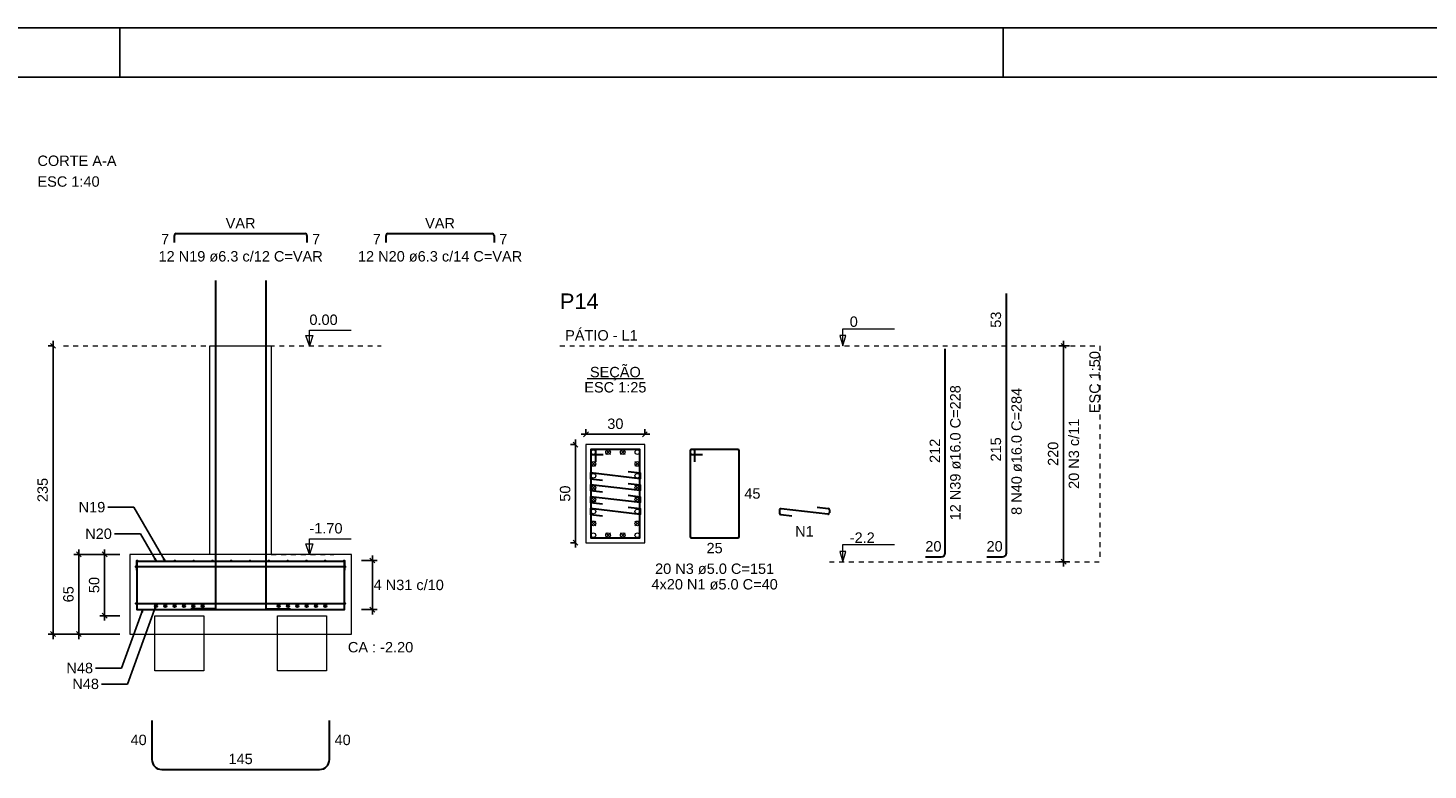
# Model space of a CAD drawing. Header units: millimetres. Extents: x 10 to 1250, y -62 to 528.
# Tile 265 of 656: x 418 to 447, y 113 to 128. Entities that reach past the tile are written whole.
import ezdxf

# ---------------------------------------------------------------- set-up
doc = ezdxf.new("R2010")
doc.units = ezdxf.units.MM
doc.header["$LTSCALE"] = 0.05
doc.linetypes.add('DOT', pattern=[6.35, 0, -6.35])
for name, color, linetype, lineweight in [('Descrição da armadura', 7, 'Continuous', 5), ('DT-Barras na forma', 2, 'Continuous', 30), ('DT-Barras no corte', 5, 'Continuous', 5), ('DT-Barras rebatidas', 2, 'Continuous', 30), ('DT-Cotas', 9, 'Continuous', 5), ('DT-Forma', 5, 'Continuous', 5), ('DT-Pontilhado', 9, 'DOT', 5), ('DT-Textos', 7, 'Continuous', 5), ('DT-Título', 3, 'Continuous', 20), ('Textos armaduras', 7, 'Continuous', 5)]:
    doc.layers.add(name, color=color, linetype=linetype, lineweight=lineweight)
doc.layers.add('FOLHA_PADRÃO', color=7, linetype='Continuous')
doc.styles.add('Arial', font='arial.ttf')
doc.styles.get("Standard").update_dxf_attribs({"font": 'arial.ttf'})
doc.dimstyles.get("Standard").update_dxf_attribs({"dimtxt": 0.18, "dimasz": 0.18, "dimexe": 0.18, "dimexo": 0.0625, "dimgap": 0.1, "dimtad": 1, "dimzin": 0, "dimdsep": 46, "dimtxsty": 'Standard', "dimblk": 'OBLIQUE', "dimcen": 0.1, "dimadec": 0, "dimazin": 0, "dimtfac": 1, "dimtofl": 0, "dimtmove": 0, "dimatfit": 3, "dimldrblk": 'OBLIQUE', "dimfxl": 1, "dimtolj": 1, "dimtzin": 0, "dimarcsym": 1})
doc.dimstyles.new('UM_25.000000', dxfattribs={"dimtxt": 0.18, "dimasz": 0.1, "dimexe": 0.1, "dimexo": 0.2, "dimgap": 0, "dimtad": 1, "dimtih": 1, "dimtoh": 1, "dimdec": 1, "dimlfac": 25, "dimzin": 0, "dimdsep": 46, "dimtxsty": 'Standard', "dimcen": 0.09, "dimdle": 0.1, "dimadec": 1, "dimazin": 2, "dimtfac": 1, "dimtdec": 4, "dimtofl": 0, "dimtmove": 0, "dimatfit": 3, "dimfxl": 1, "dimtolj": 1, "dimarcsym": 0})
doc.dimstyles.new('UM_40.000000', dxfattribs={"dimtxt": 0.18, "dimasz": 0.1, "dimexe": 0.1, "dimexo": 0.2, "dimgap": 0, "dimtad": 1, "dimtih": 1, "dimtoh": 1, "dimdec": 1, "dimlfac": 40, "dimzin": 0, "dimdsep": 46, "dimtxsty": 'Standard', "dimcen": 0.09, "dimdle": 0.1, "dimadec": 1, "dimazin": 2, "dimtfac": 1, "dimtdec": 4, "dimtofl": 0, "dimtmove": 0, "dimatfit": 3, "dimfxl": 1, "dimtolj": 1, "dimarcsym": 0})
doc.dimstyles.new('UM_50.000000', dxfattribs={"dimtxt": 0.18, "dimasz": 0.1, "dimexe": 0.1, "dimexo": 0.2, "dimgap": 0.1, "dimtad": 1, "dimdec": 1, "dimlfac": 50, "dimzin": 0, "dimdsep": 46, "dimtxsty": 'Standard', "dimblk": 'OBLIQUE', "dimcen": 0.09, "dimdle": 0.1, "dimadec": 1, "dimazin": 2, "dimtfac": 1, "dimtdec": 1, "dimtofl": 0, "dimtmove": 0, "dimatfit": 3, "dimldrblk": 'OBLIQUE', "dimfxl": 1, "dimtolj": 1, "dimarcsym": 1})

# ---------------------------------------------------------------- blocks, each defined once
blk = doc.blocks.new('A1EST. 1500')
at = {"layer": 'FOLHA_PADRÃO', "color": 1, "linetype": 'Continuous'}
for p, q in [((150.008, 59.4), (0, 59.4)), ((95.5, 59.4), (95.5, 58.4)), ((113.5, 58.4), (113.5, 59.4))]:
    blk.add_line(p, q, dxfattribs=at)
at = {"layer": 'FOLHA_PADRÃO', "color": 6, "linetype": 'Continuous'}
blk.add_lwpolyline([(149, 58.4), (149, 1), (1, 1), (1, 58.4), (149, 58.4)], dxfattribs=at)
blk = doc.blocks.new('_Oblique')
at = {"color": 0, "linetype": 'ByBlock', "lineweight": -2}
blk.add_line((-0.5, -0.5), (0.5, 0.5), dxfattribs=at)
blk = doc.blocks.new('*D698')
at = {"layer": 'Defpoints', "color": 0, "transparency": 16777216}
for p in [(429.573, 119.442), (429.361, 117.442), (429.573, 117.442)]:
    blk.add_point(p, dxfattribs=at)
at = {"layer": 'DT-Cotas', "color": 0, "lineweight": -2, "transparency": 16777216}
for p, q in [((429.361, 119.542), (429.361, 117.342)), ((429.373, 119.442), (429.261, 119.442)), ((429.373, 117.442), (429.261, 117.442))]:
    blk.add_line(p, q, dxfattribs=at)
at = {"layer": 'DT-Cotas', "color": 0, "lineweight": -2, "transparency": 16777216, "xscale": 0.1, "yscale": 0.1, "zscale": 0.1}
for p, rotation in [((429.361, 119.442), 90), ((429.361, 117.442), 270)]:
    blk.add_blockref('_Oblique', p, dxfattribs=dict(at, rotation=rotation))
at = {"layer": 'DT-Cotas', "transparency": 16777216, "insert": (429.15, 118.442), "char_height": 0.2118, "attachment_point": 5, "rotation": 90, "style": 'Arial'}
blk.add_mtext('\\A1;50', dxfattribs=at)
blk = doc.blocks.new('*D699')
at = {"layer": 'Defpoints', "color": 0, "transparency": 16777216}
for p in [(430.773, 119.653), (429.573, 119.442), (430.773, 119.442)]:
    blk.add_point(p, dxfattribs=at)
at = {"layer": 'DT-Cotas', "color": 0, "lineweight": -2, "transparency": 16777216}
for p, q in [((429.473, 119.653), (430.873, 119.653)), ((429.573, 119.642), (429.573, 119.753)), ((430.773, 119.642), (430.773, 119.753))]:
    blk.add_line(p, q, dxfattribs=at)
at = {"layer": 'DT-Cotas', "color": 0, "lineweight": -2, "transparency": 16777216, "xscale": 0.1, "yscale": 0.1, "zscale": 0.1, "rotation": 180}
blk.add_blockref('_Oblique', (429.573, 119.653), dxfattribs=at)
at = {"layer": 'DT-Cotas', "color": 0, "lineweight": -2, "transparency": 16777216, "xscale": 0.1, "yscale": 0.1, "zscale": 0.1}
blk.add_blockref('_Oblique', (430.773, 119.653), dxfattribs=at)
at = {"layer": 'DT-Cotas', "transparency": 16777216, "insert": (430.173, 119.865), "char_height": 0.2118, "attachment_point": 5, "rotation": 0.0057, "style": 'Arial'}
blk.add_mtext('\\A1;30', dxfattribs=at)
blk = doc.blocks.new('*D700')
at = {"layer": 'Defpoints', "color": 0, "transparency": 16777216}
for p in [(439.306, 121.454), (439.624, 121.454), (439.624, 117.054)]:
    blk.add_point(p, dxfattribs=at)
at = {"layer": 'DT-Cotas', "color": 0, "lineweight": -2, "transparency": 16777216}
for p, q in [((439.306, 116.954), (439.306, 121.554)), ((439.424, 121.454), (439.206, 121.454)), ((439.424, 117.054), (439.206, 117.054))]:
    blk.add_line(p, q, dxfattribs=at)
at = {"layer": 'DT-Cotas', "color": 0, "lineweight": -2, "transparency": 16777216, "xscale": 0.1, "yscale": 0.1, "zscale": 0.1}
for p, rotation in [((439.306, 121.454), 90), ((439.306, 117.054), 270)]:
    blk.add_blockref('_Oblique', p, dxfattribs=dict(at, rotation=rotation))
blk = doc.blocks.new('*D701')
at = {"layer": 'Defpoints', "color": 0, "transparency": 16777216}
for p in [(439.306, 121.454), (439.624, 121.454), (439.624, 117.054)]:
    blk.add_point(p, dxfattribs=at)
at = {"layer": 'DT-Cotas', "color": 0, "lineweight": -2, "transparency": 16777216}
for p, q in [((439.306, 116.954), (439.306, 121.554)), ((439.424, 121.454), (439.206, 121.454)), ((439.424, 117.054), (439.206, 117.054))]:
    blk.add_line(p, q, dxfattribs=at)
at = {"layer": 'DT-Cotas', "color": 0, "lineweight": -2, "transparency": 16777216, "xscale": 0.1, "yscale": 0.1, "zscale": 0.1}
for p, rotation in [((439.306, 121.454), 90), ((439.306, 117.054), 270)]:
    blk.add_blockref('_Oblique', p, dxfattribs=dict(at, rotation=rotation))
blk = doc.blocks.new('*D706')
at = {"layer": 'Defpoints', "color": 0, "transparency": 16777216}
for p in [(420.277, 117.204), (419.766, 115.954), (420.277, 115.954)]:
    blk.add_point(p, dxfattribs=at)
at = {"layer": 'DT-Cotas', "color": 0, "lineweight": -2, "transparency": 16777216}
for p, q in [((419.766, 117.304), (419.766, 115.854)), ((420.077, 117.204), (419.666, 117.204)), ((420.077, 115.954), (419.666, 115.954))]:
    blk.add_line(p, q, dxfattribs=at)
at = {"layer": 'DT-Cotas', "color": 0, "lineweight": -2, "transparency": 16777216, "xscale": 0.1, "yscale": 0.1, "zscale": 0.1}
for p, rotation in [((419.766, 117.204), 90), ((419.766, 115.954), 270)]:
    blk.add_blockref('_Oblique', p, dxfattribs=dict(at, rotation=rotation))
at = {"layer": 'DT-Cotas', "transparency": 16777216, "insert": (419.554, 116.579), "char_height": 0.2118, "attachment_point": 5, "rotation": 90, "style": 'Arial'}
blk.add_mtext('\\A1;50', dxfattribs=at)
blk = doc.blocks.new('*D707')
at = {"layer": 'Defpoints', "color": 0, "transparency": 16777216}
for p in [(420.277, 117.204), (419.241, 115.579), (420.277, 115.579)]:
    blk.add_point(p, dxfattribs=at)
at = {"layer": 'DT-Cotas', "color": 0, "lineweight": -2, "transparency": 16777216}
for p, q in [((419.241, 117.304), (419.241, 115.479)), ((420.077, 117.204), (419.141, 117.204)), ((420.077, 115.579), (419.141, 115.579))]:
    blk.add_line(p, q, dxfattribs=at)
at = {"layer": 'DT-Cotas', "color": 0, "lineweight": -2, "transparency": 16777216, "xscale": 0.1, "yscale": 0.1, "zscale": 0.1}
for p, rotation in [((419.241, 117.204), 90), ((419.241, 115.579), 270)]:
    blk.add_blockref('_Oblique', p, dxfattribs=dict(at, rotation=rotation))
at = {"layer": 'DT-Cotas', "transparency": 16777216, "insert": (419.029, 116.391), "char_height": 0.2118, "attachment_point": 5, "rotation": 90, "style": 'Arial'}
blk.add_mtext('\\A1;65', dxfattribs=at)
blk = doc.blocks.new('*D708')
at = {"layer": 'Defpoints', "color": 0, "transparency": 16777216}
for p in [(418.927, 121.454), (418.716, 115.579), (420.277, 115.579)]:
    blk.add_point(p, dxfattribs=at)
at = {"layer": 'DT-Cotas', "color": 0, "lineweight": -2, "transparency": 16777216}
for p, q in [((418.716, 121.554), (418.716, 115.479)), ((418.727, 121.454), (418.616, 121.454)), ((420.077, 115.579), (418.616, 115.579))]:
    blk.add_line(p, q, dxfattribs=at)
at = {"layer": 'DT-Cotas', "color": 0, "lineweight": -2, "transparency": 16777216, "xscale": 0.1, "yscale": 0.1, "zscale": 0.1}
for p, rotation in [((418.716, 121.454), 90), ((418.716, 115.579), 270)]:
    blk.add_blockref('_Oblique', p, dxfattribs=dict(at, rotation=rotation))
at = {"layer": 'DT-Cotas', "transparency": 16777216, "insert": (418.504, 118.516), "char_height": 0.2118, "attachment_point": 5, "rotation": 90, "style": 'Arial'}
blk.add_mtext('\\A1;235', dxfattribs=at)
blk = doc.blocks.new('*D709')
at = {"layer": 'Defpoints', "color": 0, "transparency": 16777216}
for p in [(424.798, 117.079), (424.798, 116.079), (425.222, 116.079)]:
    blk.add_point(p, dxfattribs=at)
at = {"layer": 'DT-Cotas', "color": 0, "lineweight": -2, "transparency": 16777216}
for p, q in [((424.998, 117.079), (425.322, 117.079)), ((425.222, 117.179), (425.222, 115.979)), ((424.998, 116.079), (425.322, 116.079))]:
    blk.add_line(p, q, dxfattribs=at)
at = {"layer": 'DT-Cotas', "color": 0, "lineweight": -2, "transparency": 16777216, "xscale": 0.1, "yscale": 0.1, "zscale": 0.1}
for p, rotation in [((425.222, 117.079), 90), ((425.222, 116.079), 270)]:
    blk.add_blockref('_Oblique', p, dxfattribs=dict(at, rotation=rotation))

msp = doc.modelspace()

# ---------------------------------------------------------------- linework, layer by layer
at = {"layer": 'DT-Barras na forma'}
for p, q in [((420.4125, 116.9537), (424.6632, 116.9537)), ((420.4125, 116.2037), (424.6632, 116.2037))]:
    msp.add_line(p, q, dxfattribs=at)
for points in [[(422.0253, 122.788), (422.0253, 116.0912), (421.5253, 116.0912)], [(423.0503, 122.788), (423.0503, 116.0912), (423.5503, 116.0912)], [(429.7731, 119.0916), (429.7731, 119.3416), (429.6731, 119.3416), (429.6731, 117.5416), (430.6731, 117.5416), (430.6731, 119.3416), (429.6731, 119.3416), (429.6731, 119.2416), (429.9231, 119.2416)], [(430.4327, 118.892), (430.6811, 118.8635), (430.6811, 118.7467), (429.6651, 118.8635), (429.6651, 118.7467), (429.9135, 118.7181)], [(430.4327, 118.6497), (430.6811, 118.6212), (430.6811, 118.5044), (429.6651, 118.6212), (429.6651, 118.5044), (429.9135, 118.4758)], [(430.4327, 118.4074), (430.6811, 118.3789), (430.6811, 118.2621), (429.6651, 118.3789), (429.6651, 118.2621), (429.9135, 118.2335)], [(430.4327, 118.1652), (430.6811, 118.1366), (430.6811, 118.0198), (429.6651, 118.1366), (429.6651, 118.0198), (429.9135, 117.9913)], [(420.4225, 117.0787), (420.4225, 116.0787), (424.6532, 116.0787), (424.6532, 117.0787)], [(420.4225, 116.8819), (420.4225, 117.063), (424.6532, 117.063), (424.6532, 116.8819)]]:
    msp.add_lwpolyline(points, dxfattribs=at)
for centre, radius in [((420.4125, 116.9537), 0.01), ((420.4225, 117.0787), 0), ((420.4225, 117.0787), 0), ((420.4303, 117.0709), 0.00788), ((420.8135, 117.0709), 0.00788), ((421.1967, 117.0709), 0.00788), ((421.5799, 117.0709), 0.00788), ((421.9631, 117.0709), 0.00788), ((422.3462, 117.0709), 0.00788), ((422.7294, 117.0709), 0.00788), ((423.1126, 117.0709), 0.00788), ((423.4958, 117.0709), 0.00788), ((423.879, 117.0709), 0.00788), ((424.2621, 117.0709), 0.00788), ((424.6453, 117.0709), 0.00788), ((424.6632, 116.9537), 0.01), ((420.4125, 116.2037), 0.01), ((420.8128, 116.1537), 0.025), ((421.0028, 116.1537), 0.025), ((421.1928, 116.1537), 0.025), ((421.3828, 116.1537), 0.025), ((421.5728, 116.1537), 0.025), ((421.7628, 116.1537), 0.025), ((423.3128, 116.1537), 0.025), ((423.5028, 116.1537), 0.025), ((423.6928, 116.1537), 0.025), ((423.8828, 116.1537), 0.025), ((424.0728, 116.1537), 0.025), ((424.2628, 116.1537), 0.025), ((424.6632, 116.2037), 0.01)]:
    msp.add_circle(centre, radius, dxfattribs=at)
at = {"layer": 'DT-Barras no corte'}
for p, q in [((429.9758, 119.2416), (430.0718, 119.3376)), ((429.9758, 119.3376), (430.0718, 119.2416)), ((430.2744, 119.2416), (430.3704, 119.3376)), ((430.2744, 119.3376), (430.3704, 119.2416)), ((429.6771, 118.9993), (429.7731, 119.0953)), ((429.6771, 119.0953), (429.7731, 118.9993)), ((430.5731, 118.9993), (430.6691, 119.0953)), ((430.5731, 119.0953), (430.6691, 118.9993)), ((429.6771, 118.5148), (429.7731, 118.6108)), ((429.6771, 118.6108), (429.7731, 118.5148)), ((430.5731, 118.5148), (430.6691, 118.6108)), ((430.5731, 118.6108), (430.6691, 118.5148)), ((429.6771, 118.2725), (429.7731, 118.3685)), ((429.6771, 118.3685), (429.7731, 118.2725)), ((430.5731, 118.2725), (430.6691, 118.3685)), ((430.5731, 118.3685), (430.6691, 118.2725)), ((429.6771, 117.7879), (429.7731, 117.8839)), ((429.6771, 117.8839), (429.7731, 117.7879)), ((430.5731, 117.7879), (430.6691, 117.8839)), ((430.5731, 117.8839), (430.6691, 117.7879)), ((429.9758, 117.5456), (430.0718, 117.6416)), ((429.9758, 117.6416), (430.0718, 117.5456)), ((430.2744, 117.5456), (430.3704, 117.6416)), ((430.2744, 117.6416), (430.3704, 117.5456))]:
    msp.add_line(p, q, dxfattribs=at)
for centre in [(429.7251, 119.2896), (430.0238, 119.2896), (430.3224, 119.2896), (430.6211, 119.2896), (429.7251, 119.0473), (430.6211, 119.0473), (429.7251, 118.8051), (430.6211, 118.8051), (429.7251, 118.5628), (430.6211, 118.5628), (429.7251, 118.3205), (429.7251, 118.0782), (430.6211, 118.3205), (430.6211, 118.0782), (429.7251, 117.8359), (430.6211, 117.8359), (429.7251, 117.5936), (430.0238, 117.5936), (430.3224, 117.5936), (430.6211, 117.5936)]:
    msp.add_circle(centre, 0.048, dxfattribs=at)
at = {"layer": 'DT-Barras rebatidas'}
for p, q in [((421.1878, 123.56), (421.1878, 123.7017)), ((421.2272, 123.7411), (423.8485, 123.7411)), ((423.8879, 123.7017), (423.8879, 123.56)), ((425.5006, 123.56), (425.5006, 123.7017)), ((425.54, 123.7411), (427.6624, 123.7411)), ((427.7018, 123.7017), (427.7018, 123.56)), ((438.1412, 121.4537), (438.1412, 122.5212)), ((436.894, 117.2337), (436.894, 121.3957)), ((438.1412, 117.2337), (438.1412, 121.4537)), ((431.6952, 119.3116), (431.6952, 117.5716)), ((431.6952, 119.3116), (431.6952, 119.2716)), ((431.7652, 119.3416), (431.7252, 119.3416)), ((432.6652, 119.3416), (431.7252, 119.3416)), ((431.7252, 119.2416), (431.9452, 119.2416)), ((431.7952, 119.0916), (431.7952, 119.3116)), ((432.6952, 117.5716), (432.6952, 119.3116)), ((433.5173, 118.103), (433.5173, 118.0466)), ((434.4998, 118.0236), (433.5507, 118.1328)), ((434.2849, 118.1652), (434.5067, 118.1397)), ((434.5333, 118.1099), (434.5333, 118.0535)), ((433.5438, 118.0167), (433.7656, 117.9913)), ((431.7252, 117.5416), (432.6652, 117.5416)), ((436.494, 117.1537), (436.814, 117.1537)), ((437.7412, 117.1537), (438.0612, 117.1537)), ((420.7303, 113.8202), (420.7303, 113.0202)), ((424.3454, 113.0202), (424.3454, 113.8202)), ((420.9303, 112.8202), (424.1454, 112.8202))]:
    msp.add_line(p, q, dxfattribs=at)
for centre, radius, start, end in [((421.2272, 123.7017), 0.0394, 90, 180), ((423.8485, 123.7017), 0.0394, 0, 90), ((425.54, 123.7017), 0.0394, 90, 180), ((427.6624, 123.7017), 0.0394, 0, 90), ((431.7252, 119.3116), 0.03, 90, 180), ((431.7252, 119.3116), 0.03, 90, 180), ((431.7252, 119.2716), 0.03, 180, 270), ((431.7652, 119.3116), 0.03, 0, 90), ((432.6652, 119.3116), 0.03, 0, 90), ((433.5473, 118.103), 0.03, 83.44203, 180), ((434.5033, 118.1099), 0.03, 0, 83.44203), ((433.5473, 118.0466), 0.03, 180, 263.44203), ((434.5033, 118.0535), 0.03, 263.44203, 0), ((431.7252, 117.5716), 0.03, 180, 270), ((432.6652, 117.5716), 0.03, 270, 0), ((436.814, 117.2337), 0.08, 270, 0), ((438.0612, 117.2337), 0.08, 270, 0), ((420.9303, 113.0202), 0.2, 180, 270), ((424.1454, 113.0202), 0.2, 270, 0)]:
    msp.add_arc(centre, radius, start, end, dxfattribs=at)
at = {"layer": 'DT-Forma'}
for points in [[(421.9128, 117.2037), (421.9128, 121.4537), (423.1628, 121.4537), (423.1628, 117.2037), (421.9128, 117.2037)], [(429.5731, 117.4416), (430.7731, 117.4416), (430.7731, 119.4416), (429.5731, 119.4416), (429.5731, 117.4416)], [(420.2775, 117.2037), (420.2775, 115.5787), (424.7982, 115.5787), (424.7982, 117.2037), (420.2775, 117.2037)], [(420.7878, 114.8287), (420.7878, 115.9537), (421.7878, 115.9537), (421.7878, 114.8287), (420.7878, 114.8287)], [(423.2878, 114.8287), (423.2878, 115.9537), (424.2878, 115.9537), (424.2878, 114.8287), (423.2878, 114.8287)]]:
    msp.add_lwpolyline(points, close=True, dxfattribs=at)
at = {"layer": 'DT-Pontilhado', "ltscale": 0.2}
for p, q in [((418.9275, 121.4537), (425.3982, 121.4537)), ((429.0436, 121.4537), (440.0474, 121.4537)), ((440.0474, 121.4537), (440.0474, 117.0537)), ((423.1628, 117.2037), (424.4336, 117.2037)), ((434.5333, 117.0537), (440.0474, 117.0537))]:
    msp.add_line(p, q, dxfattribs=at)
at = {"layer": 'DT-Textos'}
msp.add_line((429.6009, 120.7866), (430.7453, 120.7866), dxfattribs=at)
for points in [[(424.01, 121.6655), (423.9394, 121.4537), (423.8688, 121.6655), (424.01, 121.6655)], [(424.01, 117.4155), (423.9394, 117.2037), (423.8688, 117.4155), (424.01, 117.4155)]]:
    msp.add_lwpolyline(points, close=True, dxfattribs=at)
for points in [[(423.9394, 121.4537), (423.9394, 121.7714), (424.7866, 121.7714)], [(434.8086, 121.4537), (434.8721, 121.6655), (434.7451, 121.6655), (434.8086, 121.4537), (434.8086, 121.8037), (435.8586, 121.8037)], [(423.9394, 117.2037), (423.9394, 117.5214), (424.7866, 117.5214)], [(434.8086, 117.0537), (434.8721, 117.2655), (434.7451, 117.2655), (434.8086, 117.0537), (434.8086, 117.4037), (435.8586, 117.4037)]]:
    msp.add_lwpolyline(points, dxfattribs=at)

# ---------------------------------------------------------------- block references
msp.add_blockref('A1EST. 1500', (324.5774, 68.5322))

# ---------------------------------------------------------------- texts
at = {"layer": 'Descrição da armadura', "linetype": 'Continuous', "char_height": 0.2118, "attachment_point": 8, "line_spacing_factor": 0.798, "style": 'Arial'}
for s, insert, width in [('12 N19 ø6.3 c/12 C=VAR', (422.5378, 123.1671), 6.71087), ('12 N20 ø6.3 c/14 C=VAR', (426.6012, 123.1671), 6.71087), ('N1', (434.0253, 117.5677), 0.758398), ('20 N3 ø5.0 C=151', (432.1952, 116.8003), 4.8647), ('4 N31 c/10', (425.9625, 116.4728), 2.833843), ('4x20 N1 ø5.0 C=40', (432.1952, 116.4826), 5.097485)]:
    msp.add_mtext(s, dxfattribs=dict(at, insert=insert, width=width))
at = {"layer": 'Descrição da armadura', "linetype": 'Continuous', "char_height": 0.2118, "attachment_point": 8, "rotation": 90, "line_spacing_factor": 0.798, "style": 'Arial'}
for s, insert, width in [('12 N39 ø16.0 C=228', (437.2117, 119.2747), 5.524605), ('8 N40 ø16.0 C=284', (438.4589, 119.3037), 5.194653), ('20 N3 c/11', (439.6238, 119.2537), 2.869342)]:
    msp.add_mtext(s, dxfattribs=dict(at, insert=insert, width=width))
at = {"layer": 'DT-Cotas', "linetype": 'Continuous', "insert": (439.2002, 119.2537), "char_height": 0.2118, "width": 0.989858, "attachment_point": 8, "rotation": 90, "line_spacing_factor": 0.798, "style": 'Arial'}
msp.add_mtext('220', dxfattribs=at)
at = {"layer": 'DT-Cotas', "linetype": 'Continuous', "char_height": 0.2118, "width": 1.088351, "attachment_point": 9, "line_spacing_factor": 0.798, "style": 'Arial'}
for s, insert in [('N19', (419.7794, 118.0576)), ('N20', (419.9134, 117.5152)), ('N48', (419.5304, 114.7787)), ('N48', (419.6509, 114.4556))]:
    msp.add_mtext(s, dxfattribs=dict(at, insert=insert))
at = {"layer": 'DT-Textos', "char_height": 0.2118, "attachment_point": 7, "line_spacing_factor": 0.798, "style": 'Arial'}
for s, insert, width in [('CORTE A-A', (418.398, 125.1178), 3.190327), ('ESC 1:40', (418.398, 124.6942), 2.507973), ('0.00', (423.9394, 121.8773), 1.140404), ('0', (434.9486, 121.8387), 0.325871), ('-1.70', (423.9394, 117.6273), 1.335526), ('-2.2', (434.9486, 117.4387), 1.009655), ('CA : -2.20', (424.7232, 115.2037), 2.637863)]:
    msp.add_mtext(s, dxfattribs=dict(at, insert=insert, width=width))
at = {"layer": 'DT-Textos', "linetype": 'Continuous', "char_height": 0.2118, "line_spacing_factor": 0.798, "style": 'Arial'}
for s, insert, width, attachment_point in [('PÁTIO - L1', (429.1495, 121.5596), 2.930546, 7), ('SEÇÃO', (430.1731, 120.7487), 2.051353, 8), ('ESC 1:25', (430.1731, 120.5006), 2.507973, 8)]:
    msp.add_mtext(s, dxfattribs=dict(at, insert=insert, width=width, attachment_point=attachment_point))
at = {"layer": 'DT-Textos', "linetype": 'Continuous', "insert": (440.0474, 121.3478), "char_height": 0.2118, "width": 2.507973, "attachment_point": 9, "rotation": 90, "line_spacing_factor": 0.798, "style": 'Arial'}
msp.add_mtext('ESC 1:50', dxfattribs=at)
at = {"layer": 'DT-Título', "linetype": 'Continuous', "insert": (429.0436, 122.2035), "char_height": 0.3177, "width": 1.737595, "attachment_point": 7, "line_spacing_factor": 0.798, "style": 'Arial'}
msp.add_mtext('P14', dxfattribs=at)
at = {"layer": 'Textos armaduras', "linetype": 'Continuous', "char_height": 0.2118, "attachment_point": 7, "line_spacing_factor": 0.798, "style": 'Arial'}
for s, insert, width in [('VAR', (422.2329, 123.847), 1.219869), ('VAR', (426.2962, 123.847), 1.219869), ('7', (420.9169, 123.525), 0.329953), ('7', (423.9938, 123.525), 0.329953), ('7', (425.2297, 123.525), 0.329953), ('7', (427.8077, 123.525), 0.329953), ('45', (432.8011, 118.3357), 0.659905), ('20', (436.489, 117.2596), 0.659905), ('20', (437.7362, 117.2596), 0.659905), ('25', (432.0302, 117.2239), 0.659905), ('40', (420.2944, 113.3143), 0.659905), ('40', (424.4513, 113.3143), 0.659905), ('145', (422.2904, 112.9261), 0.989858)]:
    msp.add_mtext(s, dxfattribs=dict(at, insert=insert, width=width))
at = {"layer": 'Textos armaduras', "linetype": 'Continuous', "char_height": 0.2118, "attachment_point": 7, "rotation": 90, "line_spacing_factor": 0.798, "style": 'Arial'}
for s, insert, width in [('53', (438.0353, 121.8225), 0.659905), ('212', (436.7881, 119.0673), 0.989858), ('215', (438.0353, 119.0963), 0.989858)]:
    msp.add_mtext(s, dxfattribs=dict(at, insert=insert, width=width))

# ---------------------------------------------------------------- dimensions: what is measured, and where the dimension line sits
at = {"layer": 'DT-Cotas'}
for base, p1, p2, dimstyle, override, picture, middle in [((418.7157, 115.5787), (418.9275, 121.4537), (420.2775, 115.5787), 'UM_40.000000', {"dimtxt": 0.2118, "dimasz": 0.1, "dimexe": 0.1, "dimexo": 0.2, "dimtad": 1, "dimtih": 0, "dimtoh": 0, "dimdec": 1, "dimlfac": 40, "dimzin": 8, "dimtxsty": 'Arial', "dimblk": 'Oblique', "dimblk1": 'Oblique', "dimblk2": 'Oblique', "dimsah": 1, "dimdle": 0.1, "dimse1": 0, "dimse2": 0, "dimclrt": 256, "dimadec": 1, "dimazin": 3, "dimtmove": 2, "dimldrblk": 'Oblique'}, '*D708', (418.5039, 118.5162)), ((429.3613, 117.4416), (429.5731, 119.4416), (429.5731, 117.4416), 'UM_25.000000', {"dimtxt": 0.2118, "dimasz": 0.1, "dimexe": 0.1, "dimexo": 0.2, "dimtad": 1, "dimtih": 0, "dimtoh": 0, "dimdec": 1, "dimlfac": 25, "dimzin": 8, "dimtxsty": 'Arial', "dimblk": 'Oblique', "dimblk1": 'Oblique', "dimblk2": 'Oblique', "dimsah": 1, "dimdle": 0.1, "dimse1": 0, "dimse2": 0, "dimclrt": 256, "dimadec": 1, "dimazin": 3, "dimtmove": 2, "dimldrblk": 'Oblique'}, '*D698', (429.1495, 118.4416)), ((419.2407, 115.5787), (420.2775, 117.2037), (420.2775, 115.5787), 'UM_40.000000', {"dimtxt": 0.2118, "dimasz": 0.1, "dimexe": 0.1, "dimexo": 0.2, "dimtad": 1, "dimtih": 0, "dimtoh": 0, "dimdec": 1, "dimlfac": 40, "dimzin": 8, "dimtxsty": 'Arial', "dimblk": 'Oblique', "dimblk1": 'Oblique', "dimblk2": 'Oblique', "dimsah": 1, "dimdle": 0.1, "dimse1": 0, "dimse2": 0, "dimclrt": 256, "dimadec": 1, "dimazin": 3, "dimtmove": 2, "dimldrblk": 'Oblique'}, '*D707', (419.0289, 116.3912)), ((419.7657, 115.9537), (420.2775, 117.2037), (420.2775, 115.9537), 'UM_40.000000', {"dimtxt": 0.2118, "dimasz": 0.1, "dimexe": 0.1, "dimexo": 0.2, "dimtad": 1, "dimtih": 0, "dimtoh": 0, "dimdec": 1, "dimlfac": 40, "dimzin": 8, "dimtxsty": 'Arial', "dimblk": 'Oblique', "dimblk1": 'Oblique', "dimblk2": 'Oblique', "dimsah": 1, "dimdle": 0.1, "dimse1": 0, "dimse2": 0, "dimclrt": 256, "dimadec": 1, "dimazin": 3, "dimtmove": 2, "dimldrblk": 'Oblique'}, '*D706', (419.5539, 116.5787))]:
    dim = msp.add_linear_dim(base=base, p1=p1, p2=p2, angle=90, dimstyle=dimstyle, override=override, dxfattribs=at)
    dim.commit()
    dim.dimension.update_dxf_attribs({"geometry": picture, "text_midpoint": middle, "dimtype": 160, "text_rotation": 90})
for base, p1, p2, dimstyle, override, picture, middle in [((439.3061, 121.4537), (439.6238, 117.0537), (439.6238, 121.4537), 'UM_50.000000', {"dimtxt": 0.2118, "dimasz": 0.1, "dimexe": 0.1, "dimexo": 0.2, "dimtad": 1, "dimtih": 0, "dimtoh": 0, "dimdec": 1, "dimlfac": 50, "dimzin": 8, "dimtxsty": 'Arial', "dimblk": 'Oblique', "dimblk1": 'Oblique', "dimblk2": 'Oblique', "dimsah": 1, "dimdle": 0.1, "dimse1": 0, "dimse2": 0, "dimclrt": 256, "dimadec": 1, "dimazin": 3, "dimtmove": 2, "dimldrblk": 'Oblique'}, '*D700', (439.0943, 119.2537)), ((439.3061, 121.4537), (439.6238, 117.0537), (439.6238, 121.4537), 'UM_50.000000', {"dimtxt": 0.2118, "dimasz": 0.1, "dimexe": 0.1, "dimexo": 0.2, "dimtad": 1, "dimtih": 0, "dimtoh": 0, "dimdec": 1, "dimlfac": 50, "dimzin": 8, "dimtxsty": 'Arial', "dimblk": 'Oblique', "dimblk1": 'Oblique', "dimblk2": 'Oblique', "dimsah": 1, "dimdle": 0.1, "dimse1": 0, "dimse2": 0, "dimclrt": 256, "dimadec": 1, "dimazin": 3, "dimtmove": 2, "dimldrblk": 'Oblique'}, '*D701', (439.0943, 119.2537)), ((425.2218, 116.0787), (424.7982, 117.0787), (424.7982, 116.0787), 'UM_40.000000', {"dimtxt": 0.2118, "dimasz": 0.1, "dimexe": 0.1, "dimexo": 0.2, "dimtad": 1, "dimtih": 0, "dimtoh": 0, "dimdec": 1, "dimlfac": 40, "dimzin": 8, "dimtxsty": 'Arial', "dimblk": 'Oblique', "dimblk1": 'Oblique', "dimblk2": 'Oblique', "dimsah": 1, "dimdle": 0.1, "dimse1": 0, "dimse2": 0, "dimclrt": 256, "dimadec": 1, "dimazin": 3, "dimtmove": 2, "dimldrblk": 'Oblique'}, '*D709', (425.01, 116.5787))]:
    dim = msp.add_linear_dim(base=base, p1=p1, p2=p2, angle=90, text=' ', dimstyle=dimstyle, override=override, dxfattribs=at)
    dim.commit()
    dim.dimension.update_dxf_attribs({"geometry": picture, "text_midpoint": middle, "dimtype": 160, "text_rotation": 90})
dim = msp.add_linear_dim(base=(430.7731, 119.6534), p1=(429.5731, 119.4416), p2=(430.7731, 119.4416), dimstyle='UM_25.000000', override={"dimtxt": 0.2118, "dimasz": 0.1, "dimexe": 0.1, "dimexo": 0.2, "dimtad": 1, "dimtih": 0, "dimtoh": 0, "dimdec": 1, "dimlfac": 25, "dimzin": 8, "dimtxsty": 'Arial', "dimblk": 'Oblique', "dimblk1": 'Oblique', "dimblk2": 'Oblique', "dimsah": 1, "dimdle": 0.1, "dimse1": 0, "dimse2": 0, "dimclrt": 256, "dimadec": 1, "dimazin": 3, "dimtmove": 2, "dimldrblk": 'Oblique'}, dxfattribs=at)
dim.commit()
dim.dimension.update_dxf_attribs({"geometry": '*D699', "text_midpoint": (430.1731, 119.8652), "dimtype": 160, "text_rotation": 0.00573})

# ---------------------------------------------------------------- leaders
for points in [[(420.9972, 117.063), (420.3618, 118.1635), (419.8323, 118.1635)], [(420.8135, 117.0709), (420.4958, 117.6211), (419.9663, 117.6211)], [(420.8128, 116.1537), (420.2333, 114.5615), (419.7038, 114.5615)], [(420.5475, 116.0787), (420.1128, 114.8846), (419.5833, 114.8846)]]:
    msp.add_leader(points, dimstyle='Standard', override={"dimasz": 0.05, "dimldrblk": 'Closed'}, dxfattribs=at)

doc.saveas('drawing.dxf')
